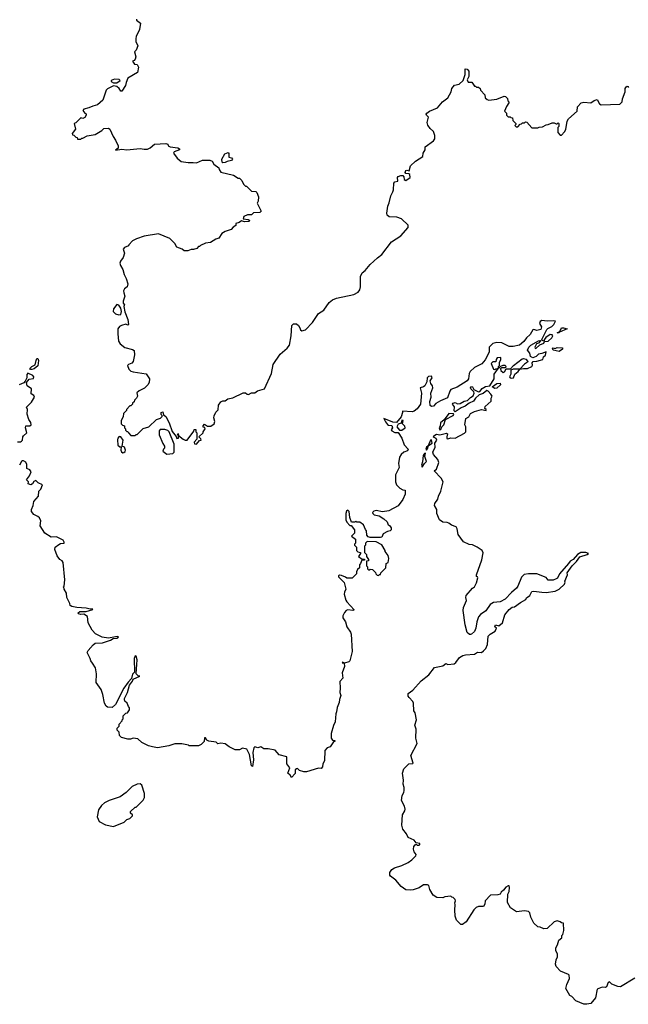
# Model space of a CAD drawing. Extents: x 2240384 to 2404287, y 351326 to 526670.
# Tile 269 of 309: x 2360416 to 2366370, y 439121 to 448760. Entities that reach past the tile are written whole.
import ezdxf

# ---------------------------------------------------------------- set-up
doc = ezdxf.new("R2010")
doc.units = 0

msp = doc.modelspace()

# ---------------------------------------------------------------- linework, layer by layer
at = {"layer": '0CON20XD'}
for points in [[(2361557.5, 448765), (2361560, 448755), (2361597.5, 448725), (2361586.7, 448665), (2361554.1, 448595.9), (2361551.2, 448575), (2361553.3, 448545), (2361573.3, 448505), (2361557, 448463), (2361540, 448445), (2361552.5, 448395), (2361546.7, 448375), (2361535, 448360), (2361520, 448355), (2361540, 448325), (2361565, 448320), (2361577.5, 448295), (2361568.3, 448241.7), (2361472.7, 448187.3), (2361456.7, 448145), (2361452.5, 448115), (2361415, 448060), (2361405, 448060), (2361390, 448085), (2361367, 448107), (2361335, 448112.5), (2361275, 448082.5), (2361260.7, 448069.3), (2361228.3, 447971.7), (2361176.7, 447925), (2361132.5, 447915), (2361094.1, 447895.9), (2361042.5, 447885), (2361035, 447870), (2361053.6, 447843.6), (2361065, 447840), (2361067.5, 447825), (2361055, 447802.5), (2361035, 447792.5), (2361015, 447800), (2360965, 447750), (2360950, 447745), (2360961.7, 447688.3), (2360930, 447645), (2360931.7, 447631.7), (2360945, 447630), (2360965, 447610), (2360978.3, 447608.3), (2360981.7, 447591.7), (2361015, 447590), (2361025, 447600), (2361035, 447600), (2361075, 447622.5), (2361155, 447637.5), (2361220, 447675), (2361240, 447695), (2361285, 447697.5), (2361298.3, 447688.3), (2361330, 447615), (2361355, 447580), (2361380, 447525), (2361378.3, 447501.7), (2361355, 447482.5), (2361415, 447491.2), (2361465, 447486.2), (2361595, 447498), (2361635, 447491.1), (2361667, 447493), (2361692.5, 447505), (2361735, 447542.5), (2361847, 447547), (2361865, 447540), (2361870, 447525), (2361887.5, 447515), (2361964.4, 447504.4), (2361981.2, 447495), (2361980, 447485), (2361927.5, 447465), (2361922.5, 447455), (2361957.5, 447405), (2361995, 447372.5), (2362065, 447361.2), (2362113.6, 447363.6), (2362145, 447357.5), (2362205, 447383.3), (2362276.4, 447386.4), (2362300, 447375), (2362315, 447346.7), (2362365, 447310), (2362367.5, 447295), (2362385, 447267.5), (2362507, 447237), (2362555, 447210), (2362565, 447210), (2362590, 447185), (2362605, 447150), (2362625, 447130), (2362635, 447130), (2362683, 447083), (2362725, 447077.5), (2362737, 447067), (2362752.5, 447025), (2362750, 446985), (2362740, 446965), (2362777.5, 446885), (2362767, 446873), (2362705, 446870), (2362685, 446850), (2362645, 446850), (2362610, 446835), (2362601.7, 446811.7), (2362650, 446805), (2362667.5, 446795), (2362657.5, 446785), (2362615, 446782), (2362585, 446790), (2362563.9, 446776.1), (2362530, 446765), (2362530, 446745), (2362505, 446730), (2362485, 446707.5), (2362425, 446687.5), (2362393.6, 446666.4), (2362365, 446620), (2362335, 446610), (2362281.7, 446578.3), (2362235, 446572.5), (2362185, 446550), (2362175, 446540), (2362165, 446540), (2362148.3, 446521.7), (2362115, 446510), (2362095, 446510), (2362061.7, 446498.3), (2362025, 446497.5), (2362005, 446512.5), (2361953.6, 446533.6), (2361935, 446570), (2361885, 446617.5), (2361775, 446663.3), (2361635, 446641.2), (2361560, 446615), (2361520, 446595), (2361483.3, 446556.7), (2361480, 446545), (2361440.8, 446529.2), (2361430, 446515), (2361442.5, 446475), (2361429.5, 446430.5), (2361403.3, 446396.7), (2361397.5, 446375), (2361402.1, 446352.1), (2361426.7, 446315), (2361437.5, 446265), (2361457.7, 446227.7), (2361473.3, 446175), (2361466.1, 446143.9), (2361442.5, 446125), (2361432.7, 446107.3), (2361434.2, 446085), (2361446, 446055), (2361430, 446005), (2361430, 445985), (2361440, 445975), (2361433.6, 445953.6), (2361445, 445900), (2361473.8, 445825), (2361480, 445775), (2361475, 445770), (2361455, 445780), (2361412.3, 445767.7), (2361394.1, 445755.9), (2361377.5, 445735), (2361376.2, 445685), (2361381.7, 445611.7), (2361398.3, 445588.3), (2361445, 445551.2), (2361520.8, 445530.8), (2361535, 445520), (2361538.5, 445478.5), (2361527.2, 445412.8), (2361513.2, 445396.8), (2361480, 445385), (2361470, 445375), (2361485, 445340), (2361505, 445320), (2361525, 445312.5), (2361655, 445292.5), (2361687.1, 445245), (2361682.5, 445207.5), (2361670, 445185), (2361636.1, 445153.9), (2361585, 445127.5), (2361563.6, 445106.4), (2361567.5, 445075), (2361560, 445055), (2361540, 445035), (2361535, 445020), (2361520, 445005), (2361520, 444995), (2361505, 444980), (2361495, 444980), (2361460, 444945), (2361460, 444935), (2361432.5, 444905), (2361427, 444873), (2361410, 444835), (2361410, 444805), (2361421.7, 444791.7), (2361440, 444785), (2361440, 444765), (2361450, 444755), (2361451.7, 444741.7), (2361465, 444730), (2361475, 444730), (2361480, 444715), (2361505, 444690), (2361545, 444690), (2361555, 444700), (2361565, 444700), (2361623, 444757), (2361680, 444775), (2361755, 444847.5), (2361795, 444860), (2361810, 444875), (2361810, 444885), (2361800, 444895), (2361800, 444915), (2361815, 444920), (2361821.7, 444891.7), (2361846.2, 444875), (2361880, 444815), (2361909.3, 444729.3), (2361948.3, 444678.3), (2361955, 444660), (2361970, 444665), (2361970, 444690), (2361960, 444695), (2361965, 444710), (2361970, 444690), (2362015, 444652.5), (2362035, 444642.5), (2362055, 444642.5), (2362118.3, 444731.7), (2362121.7, 444748.3), (2362138.3, 444748.3), (2362140, 444725), (2362150, 444715), (2362150, 444655), (2362123.8, 444625), (2362127, 444607), (2362145, 444603.3), (2362175, 444640), (2362190, 444645), (2362188.3, 444658.3), (2362170, 444675), (2362210, 444715), (2362210, 444725), (2362230, 444755), (2362228.3, 444768.3), (2362211.7, 444771.7), (2362210, 444785), (2362225, 444800), (2362255, 444780), (2362285, 444780), (2362318, 444805), (2362325.8, 444825), (2362313.9, 444863.9), (2362318.3, 444881.7), (2362333.6, 444916.4), (2362357.7, 444942.3), (2362362.5, 444985), (2362385, 445017.5), (2362405, 445030), (2362425, 445030), (2362453, 445047), (2362501.7, 445058.3), (2362603, 445107), (2362625, 445107.5), (2362643, 445093), (2362655, 445092.5), (2362683, 445107), (2362715, 445107.5), (2362743.6, 445126.4), (2362810, 445145), (2362881.2, 445295), (2362896.7, 445385), (2362962.9, 445485), (2363032, 445545), (2363055.6, 445575), (2363071.1, 445665), (2363079.2, 445765), (2363095, 445781.2), (2363125, 445782.5), (2363145, 445766.7), (2363155.8, 445745), (2363163.3, 445725), (2363175, 445713.8), (2363213.3, 445725), (2363279.2, 445795), (2363340, 445885), (2363390, 445915), (2363445, 445992.5), (2363475, 446016.7), (2363515, 446033.3), (2363685, 446070), (2363727.7, 446092.3), (2363743.3, 446115), (2363751.2, 446145), (2363751.2, 446245), (2363765, 446282.5), (2363795.9, 446304.1), (2363846.1, 446363.9), (2363915, 446430), (2363957.7, 446462.3), (2364055, 446586.7), (2364146.4, 446643.6), (2364217.5, 446725), (2364215, 446750), (2364150.7, 446810.7), (2364105, 446826.2), (2364031.7, 446831.7), (2364010, 446845), (2364006.7, 446865), (2364016.7, 446935), (2364032.3, 446967.7), (2364047.5, 447035), (2364066.1, 447073.9)], [(2364066.1, 447073.9), (2364073.3, 447095), (2364075, 447160), (2364085, 447172.5), (2364115, 447180), (2364112.5, 447215), (2364117.5, 447225), (2364145, 447236.2), (2364163.6, 447233.6), (2364173.3, 447223.3), (2364176.7, 447195), (2364195, 447186.2), (2364235.9, 447214.1), (2364233, 447243), (2364221.7, 447251.7), (2364193, 447253), (2364187.5, 447265), (2364192.5, 447285), (2364205, 447287.5), (2364225, 447280), (2364240.7, 447329.3), (2364287.5, 447375), (2364359.3, 447420.7), (2364362.5, 447455), (2364383.3, 447485), (2364382.5, 447515), (2364463.3, 447575), (2364476.7, 447595), (2364476.2, 447625), (2364465.9, 447665.9), (2364433.3, 447695), (2364408.3, 447728.3), (2364403.3, 447755), (2364416.7, 447805), (2364396.2, 447825), (2364392.5, 447835), (2364398, 447845), (2364425, 447866), (2364505, 447897.5), (2364552.5, 447955), (2364604.3, 447995.7), (2364637.5, 448055), (2364643.9, 448086.1), (2364670.7, 448119.3), (2364715, 448130), (2364755, 448163.3), (2364772.7, 448225), (2364775, 448279.2), (2364795, 448274.4), (2364808.5, 448255), (2364810, 448205), (2364795, 448170), (2364805, 448150), (2364838.3, 448148.3), (2364865, 448110), (2364875, 448110), (2364885, 448100), (2364905, 448100), (2364920, 448085), (2364925, 448070), (2364967.5, 448025), (2364970, 447995), (2364988.3, 447978.3), (2365005, 447972.5), (2365085, 447982.5), (2365155, 448010), (2365168.3, 448008.3), (2365188.3, 447988.3), (2365190, 447965), (2365200, 447955), (2365200, 447945), (2365178.3, 447911.7), (2365160, 447865), (2365180, 447845), (2365180, 447825), (2365195, 447810), (2365215, 447810), (2365221.7, 447801.7), (2365238.3, 447798.3), (2365241.7, 447771.7), (2365270, 447745), (2365270, 447735), (2365260, 447725), (2365271.7, 447711.7), (2365288.3, 447711.7), (2365311.7, 447738.3), (2365325, 447740), (2365335, 447750), (2365355, 447750), (2365365, 447760), (2365378.3, 447758.3), (2365425, 447700), (2365485, 447700), (2365498.3, 447708.3), (2365531.7, 447711.7), (2365565, 447730), (2365587, 447733), (2365625, 447750), (2365645, 447750), (2365665, 447740), (2365675, 447740), (2365685, 447750), (2365690, 447745), (2365690, 447715), (2365680, 447705), (2365680, 447655), (2365705, 447630), (2365715, 447630), (2365746.7, 447663.3), (2365757.5, 447685), (2365773, 447767), (2365785, 447790), (2365870, 447865), (2365873, 447907), (2365910, 447945), (2365935, 447952.5), (2366005, 447947.5), (2366035, 447970), (2366065, 447977.5), (2366087.1, 447937.1), (2366106.1, 447926.1), (2366287.3, 447932.7), (2366310, 447955), (2366314.2, 447985), (2366338.8, 448055), (2366340, 448085), (2366355, 448110), (2366365, 448107.5), (2366371.2, 448095)], [(2361365, 448142.5), (2361400, 448165), (2361390, 448175), (2361345, 448176.7), (2361310, 448165), (2361310, 448155), (2361335, 448142.5), (2361365, 448142.5)], [(2362405, 447360), (2362396.7, 447365), (2362392.5, 447395), (2362423.6, 447446.4), (2362455, 447460), (2362461.7, 447451.7), (2362463.3, 447415), (2362487.7, 447407.7), (2362498.8, 447395), (2362488.5, 447381.5), (2362445, 447372.9), (2362425, 447362), (2362405, 447360)], [(2361385, 445870), (2361405, 445872.5), (2361413.8, 445905), (2361406, 445936), (2361385.9, 445965.9), (2361365, 445972.5), (2361335, 445930), (2361330, 445905), (2361355, 445880), (2361385, 445870)], [(2365571.7, 445728.3), (2365581.7, 445738.3), (2365622.5, 445755), (2365642.5, 445775), (2365658.3, 445808.3), (2365635, 445812.5), (2365575, 445807.5), (2365525, 445813.8), (2365507.5, 445805), (2365500, 445785), (2365521.7, 445751.7), (2365513, 445727), (2365475, 445716.2), (2365445, 445726.2), (2365435, 445723.3), (2365411.5, 445678.5), (2365374.4, 445645), (2365349.7, 445610.3), (2365307, 445573), (2365245, 445559.5), (2365205, 445559.4), (2365131.9, 445598.1), (2365085, 445598.6), (2365045, 445590.8), (2365008.6, 445555), (2365010, 445505), (2364968.8, 445431.2), (2364938.3, 445391.7), (2364866, 445355), (2364823.5, 445316.5), (2364812.7, 445295), (2364807.5, 445245), (2364794.7, 445225.3), (2364696.9, 445163.1), (2364635, 445139.4), (2364624.4, 445125), (2364602.6, 445057.4), (2364531.9, 445028.1), (2364488.7, 445001.3), (2364465, 444977.5), (2364444.2, 444974.2), (2364432.5, 444982.5), (2364428.3, 445021.7), (2364442.5, 445065), (2364438.8, 445105), (2364457.1, 445155), (2364455.7, 445175.7), (2364439.3, 445199.3), (2364432.5, 445225), (2364452.5, 445255), (2364445, 445270), (2364415, 445267.5), (2364403.3, 445255), (2364400, 445215), (2364379.2, 445175), (2364365.5, 445164.5), (2364334, 445155), (2364347.1, 445105), (2364338.5, 444995), (2364305, 444950), (2364275, 444928), (2364257.3, 444922.7), (2364161.7, 444928.3), (2364162.5, 444915), (2364147, 444873), (2364101.7, 444818.3), (2364065, 444821.2), (2363980, 444855), (2363993.4, 444823.4), (2364015, 444798.8), (2364025, 444791.2), (2364055.8, 444785.8), (2364062.5, 444765), (2364050, 444745), (2364057.5, 444735), (2364085, 444720), (2364117.5, 444717.5), (2364156, 444665), (2364178, 444598), (2364217.5, 444555), (2364211.3, 444538.7), (2364174.2, 444525.8), (2364146.9, 444503.1), (2364131.1, 444478.9), (2364123.1, 444415), (2364129.4, 444375), (2364091.2, 444305), (2364092.5, 444235), (2364102.5, 444205), (2364133.9, 444173.9), (2364165, 444157.5), (2364186.7, 444155), (2364186.1, 444116.1), (2364165, 444062.5), (2364119.3, 444000.7), (2364027, 443953), (2363965, 443942.5), (2363905, 443954), (2363882, 443948), (2363867.5, 443935), (2363870, 443925), (2363884.1, 443914.1), (2363933.6, 443903.6), (2363980, 443875), (2364010, 443845), (2364020, 443815), (2364035, 443810), (2364050, 443785), (2364050, 443765), (2364040, 443755), (2364015, 443750), (2363971.7, 443728.3), (2363960, 443695), (2363945, 443690), (2363845, 443690), (2363825, 443697.5), (2363812.5, 443715), (2363810, 443755), (2363798.3, 443768.3), (2363780, 443815), (2363745, 443840), (2363715, 443840), (2363705, 443850), (2363695, 443840), (2363661.7, 443841.7), (2363647, 443887), (2363640, 443945), (2363625, 443958.8), (2363612, 443948), (2363606.7, 443925), (2363607.5, 443865), (2363615, 443840), (2363645, 443810), (2363658.3, 443808.3), (2363690, 443765), (2363690, 443735), (2363662.5, 443705), (2363700, 443675), (2363700, 443635), (2363690, 443625), (2363690, 443615), (2363710, 443595), (2363710, 443565), (2363725, 443550), (2363750, 443545), (2363750, 443535), (2363730, 443505), (2363765, 443480), (2363788.3, 443478.3), (2363790, 443470), (2363761.7, 443468.3), (2363750, 443435), (2363740, 443425), (2363740, 443395), (2363721.7, 443378.3), (2363710, 443355), (2363710, 443335), (2363668.3, 443291.7), (2363615, 443293.3), (2363603.6, 443303.6), (2363565, 443317.5), (2363545, 443323.3), (2363533.9, 443316.1), (2363533.8, 443305), (2363591.7, 443251.7), (2363607.5, 443185), (2363592.5, 443155), (2363590, 443135), (2363608.3, 443078.3), (2363615, 443062.5), (2363687, 442983), (2363675, 442977.5), (2363627, 442983), (2363610, 442975), (2363593, 442957), (2363577.5, 442925), (2363577.5, 442905), (2363602.5, 442865), (2363616.7, 442815), (2363653.3, 442765), (2363660, 442745), (2363670, 442575), (2363645, 442482.5), (2363635, 442473.3), (2363595, 442460), (2363575, 442470), (2363570, 442465), (2363590, 442460), (2363593, 442427), (2363570, 442365), (2363577.5, 442315), (2363548.3, 442281.7), (2363552.5, 442215), (2363546.7, 442175), (2363556.7, 442145), (2363543.3, 442105), (2363542.5, 442075), (2363523, 442027), (2363517, 441983), (2363507.5, 441965), (2363502.5, 441885), (2363485, 441850), (2363463.6, 441773.6), (2363462.5, 441725), (2363475, 441707.5), (2363500, 441705), (2363500, 441695), (2363485, 441690), (2363455, 441642.5), (2363425, 441632.5), (2363402.5, 441605), (2363397.5, 441505), (2363383.3, 441476.7), (2363377.5, 441445), (2363365, 441430), (2363338.3, 441431.7), (2363221.7, 441398.3), (2363195, 441397.5), (2363155, 441410), (2363135, 441430), (2363123, 441427), (2363110, 441415), (2363110.7, 441379.3), (2363075, 441340), (2363062.5, 441365), (2363040, 441385), (2363060, 441435), (2363030, 441475), (2363030, 441545), (2362954.1, 441564.1), (2362915, 441607.5), (2362846.4, 441623.6), (2362805, 441623.3), (2362775, 441643.3), (2362745, 441632.5), (2362715, 441642.5), (2362708.3, 441631.7), (2362695.6, 441585), (2362704, 441515), (2362695, 441450), (2362682.5, 441455), (2362665.7, 441565.7), (2362638.3, 441618.3), (2362595, 441627.5), (2362565, 441612.5), (2362525, 441612.5), (2362465, 441642.5), (2362425, 441672.5), (2362385, 441676.7), (2362355, 441670), (2362337, 441687), (2362265, 441696.7), (2362246.7, 441706.7), (2362235, 441730), (2362225, 441730), (2362220, 441695), (2362190, 441665), (2362165, 441650), (2362075, 441650), (2362067, 441657), (2362001.7, 441671.7), (2361935, 441672.5), (2361875, 441652.5), (2361765, 441632.5), (2361715, 441642.5), (2361675, 441652.5), (2361610, 441685), (2361571.7, 441721.7), (2361525, 441727.5), (2361501.7, 441718.3), (2361475, 441717.5), (2361413, 441733), (2361391.7, 441751.7), (2361390, 441785), (2361370, 441805), (2361370, 441825), (2361390, 441845), (2361390, 441865), (2361420, 441895), (2361420, 441905), (2361430, 441915), (2361430, 441945), (2361455, 441970), (2361470, 441975), (2361490, 442005), (2361490, 442025), (2361480, 442035), (2361468.3, 442068.3), (2361445, 442090), (2361440, 442105), (2361440, 442115), (2361472.5, 442175), (2361490, 442245), (2361520, 442285), (2361526.7, 442305), (2361590, 442335), (2361575, 442337.5), (2361556.7, 442355), (2361564.2, 442495), (2361555, 442530), (2361545, 442532.5), (2361536, 442505), (2361538.8, 442371.2), (2361518.3, 442351.7), (2361508.8, 442311.2), (2361476.2, 442275), (2361436.2, 442215), (2361352.5, 442055), (2361321.7, 442028.3), (2361275, 442030), (2361260.7, 442040.7), (2361245, 442070), (2361230, 442155), (2361213.6, 442203.6), (2361163, 442273), (2361166.7, 442355), (2361157.5, 442415), (2361129.3, 442459.3), (2361113, 442483), (2361107, 442507), (2361076.7, 442565), (2361085, 442583.3), (2361135, 442641.2), (2361155, 442657.5), (2361225, 442660), (2361303.3, 442685), (2361329.2, 442700.8), (2361367.5, 442705), (2361383.3, 442715), (2361375, 442721.2), (2361355, 442720), (2361285, 442705.8), (2361224.2, 442714.2), (2361156.4, 442746.4), (2361123.9, 442783.9), (2361086.7, 442855), (2361078.3, 442918.3), (2361045, 442940), (2361015, 442937.5), (2360993, 442943), (2360987.5, 442955), (2361005, 442965.7), (2361065, 442966), (2361132.5, 442985), (2361125, 442992.5), (2361105, 442990), (2361065, 442999.1), (2360974.6, 443004.6), (2360927.5, 443015), (2360910, 443025), (2360907.5, 443045), (2360877.5, 443105), (2360872.5, 443145), (2360850, 443185), (2360850, 443195), (2360840, 443205), (2360850, 443215), (2360858.8, 443275), (2360842.5, 443445), (2360833, 443463), (2360810, 443475), (2360781.7, 443511.7), (2360760.8, 443575), (2360763.5, 443596.5), (2360798.9, 443621.1), (2360815, 443633.3), (2360850, 443635), (2360852.5, 443645), (2360842.5, 443665), (2360776, 443696), (2360725, 443695.8), (2360663.4, 443733.4), (2360616, 443805), (2360624, 443855), (2360609.2, 443885), (2360595, 443897.5), (2360554.7, 443914.7), (2360533.1, 443945), (2360533.1, 443965), (2360548.1, 444005), (2360554.3, 444045), (2360601.2, 444095), (2360603.3, 444145), (2360622.9, 444165), (2360640, 444205), (2360597.1, 444227.1), (2360575, 444247.5), (2360555, 444240), (2360540, 444215), (2360525, 444206.2), (2360497.5, 444215), (2360502.5, 444235), (2360482.5, 444255), (2360513.3, 444295), (2360528.8, 444335), (2360515, 444353.8), (2360486.7, 444366.7), (2360486, 444405), (2360475, 444427.5), (2360455, 444442.5), (2360445, 444442.5), (2360432.5, 444435), (2360415, 444400)], [(2366435, 439376.7), (2366295, 439292.5), (2366266.7, 439296.7), (2366209.3, 439319.3), (2366185, 439342.5), (2366173.9, 439336.1), (2366156.7, 439293.3), (2366143, 439287), (2366115, 439290), (2366065, 439270), (2366048, 439185), (2366005, 439130), (2365965, 439121.2), (2365935, 439124), (2365857.5, 439155), (2365816.4, 439196.4), (2365797, 439207), (2365760, 439275), (2365770, 439315), (2365796.1, 439373.9), (2365790, 439405), (2365783.6, 439413.6), (2365707.5, 439445), (2365665, 439492.5), (2365657.5, 439515), (2365663.6, 439556.4), (2365677.5, 439585), (2365677.5, 439615), (2365662.5, 439645), (2365660, 439675), (2365677, 439703), (2365691.7, 439748.3), (2365718.3, 439771.7), (2365720, 439795), (2365730, 439805), (2365740, 439845), (2365737, 439917), (2365715, 439920), (2365705, 439930), (2365675, 439940), (2365645, 439927.5), (2365575, 439862.5), (2365545, 439860), (2365507, 439877), (2365485, 439880), (2365447.5, 439915), (2365417.5, 439975), (2365407, 440017), (2365395, 440030), (2365355, 440037.5), (2365275, 440027.5), (2365217, 440067), (2365188.3, 440118.3), (2365190.8, 440199.2), (2365204.2, 440225.8), (2365208.8, 440265), (2365205, 440280), (2365195, 440280), (2365170.8, 440269.2), (2365150, 440240), (2365125, 440220), (2365115, 440200), (2365095, 440192.5), (2365021.7, 440188.3), (2364970, 440135), (2364967, 440103), (2364955, 440080), (2364905, 440080), (2364880.7, 440069.3), (2364857.5, 440045), (2364783, 439927), (2364747, 439903), (2364733, 439903), (2364690, 439945), (2364677.5, 439985), (2364672.5, 440045), (2364677.5, 440095), (2364672.5, 440115), (2364680, 440135), (2364677, 440147), (2364658.3, 440168.3), (2364645, 440170), (2364635, 440180), (2364575, 440172.5), (2364555, 440162.5), (2364498.3, 440168.3), (2364460.7, 440190.7), (2364427.5, 440245), (2364417.5, 440285), (2364405, 440290), (2364365, 440290), (2364325, 440260), (2364265, 440243.3), (2364235, 440237.5), (2364193, 440243), (2364147.5, 440275), (2364095, 440337.5), (2364042.5, 440375), (2364037, 440387), (2364038.3, 440411.7), (2364058.3, 440441.7), (2364082.7, 440457.3), (2364155, 440478.8), (2364215, 440508.8), (2364252.5, 440535), (2364292.5, 440575), (2364296.4, 440586.4), (2364274.1, 440614.1), (2364269.4, 440640.6), (2364272.5, 440665), (2364285, 440684), (2364295, 440687.5), (2364305, 440680.6), (2364325, 440680), (2364332, 440685), (2364329.2, 440695), (2364295, 440702.5), (2364275, 440728.6), (2364215, 440755.8), (2364199.1, 440789.1), (2364165, 440834.2), (2364154, 440875), (2364160.4, 440975), (2364184.5, 441015), (2364188.2, 441031.8), (2364180.4, 441060.4), (2364152.2, 441115), (2364157.1, 441165), (2364174.7, 441195), (2364178.4, 441215), (2364177.5, 441245), (2364167.9, 441275), (2364172.3, 441315), (2364162, 441385), (2364174.2, 441425.8), (2364222.5, 441475), (2364262.5, 441477.5), (2364266.7, 441483.3), (2364241.7, 441558.3), (2364306, 441675), (2364292, 441725), (2364296.1, 441816.1), (2364282.5, 441855), (2364296.7, 441905), (2364283.8, 441975), (2364272.5, 441995), (2364268.3, 442068.3), (2364263.3, 442085), (2364225, 442123.3), (2364218.1, 442138.1), (2364218, 442165), (2364262, 442195), (2364345, 442288), (2364418.8, 442345), (2364475, 442418.8), (2364555.8, 442434.2), (2364583.9, 442456.1), (2364605, 442448.8), (2364667.3, 442452.7), (2364684.1, 442465.9), (2364718.8, 442515), (2364750, 442535), (2364776.7, 442543.3), (2364865, 442548.6), (2364895, 442570), (2364935, 442566.7), (2364955, 442580), (2364976.7, 442605), (2364992.5, 442645), (2365000, 442725), (2365020, 442745), (2365067.5, 442775), (2365080, 442805), (2365063.3, 442815), (2365070, 442835), (2365105, 442827.5), (2365140, 442855), (2365161.2, 442935), (2365204, 442985), (2365235, 443008), (2365258.3, 443011.7), (2365315, 443055.8), (2365366.4, 443083.6), (2365375, 443100), (2365406.1, 443123.9), (2365427.3, 443162.7), (2365445, 443165.7), (2365524.3, 443155.7), (2365565, 443153.3), (2365655, 443164.2), (2365693.8, 443185), (2365745, 443233.3), (2365752.5, 443255), (2365750, 443265), (2365776.7, 443325), (2365772.5, 443345), (2365821.2, 443415), (2365864.2, 443455), (2365895, 443501.2), (2365966.6, 443523.4), (2365980, 443535), (2365955, 443545.6), (2365905, 443544.4), (2365874.5, 443525.5), (2365831.2, 443475), (2365800.5, 443459.5), (2365786, 443435), (2365695.7, 443335), (2365676.6, 443293.4), (2365663.3, 443285), (2365635, 443274), (2365585, 443273.3), (2365565, 443300), (2365475, 443334.3), (2365395, 443336.9), (2365351.7, 443328.3), (2365325.9, 443304.1), (2365290, 443215), (2365275, 443194), (2365226.1, 443153.9), (2365165, 443087.5), (2365115, 443062.5), (2365050, 443055), (2365017.5, 443035), (2364975.9, 442974.1), (2364925, 442936.2), (2364905, 442913.3), (2364887.5, 442865), (2364877.9, 442802.1), (2364865, 442771.2), (2364836.7, 442745), (2364825, 442741.2), (2364815, 442741.2), (2364795, 442760), (2364775.6, 442835.6), (2364756, 442975), (2364758.6, 443005), (2364788.8, 443075), (2364781.2, 443105), (2364785, 443122.5), (2364845, 443193.8), (2364865, 443207.5), (2364883.9, 443246.1), (2364898, 443295), (2364896.4, 443306.4), (2364885, 443310), (2364884, 443325), (2364936.2, 443473.8), (2364950, 443540), (2364940, 443565), (2364890, 443595), (2364845, 443619.4), (2364813.1, 443623.1), (2364759.2, 443649.2), (2364705, 443720), (2364697.5, 443775), (2364686.4, 443796.4), (2364641.2, 443811.2), (2364615, 443832.5), (2364597, 443837), (2364555, 443840), (2364523.9, 443863.9), (2364497.5, 443925), (2364496.2, 443965), (2364473.3, 444005), (2364478, 444025), (2364507.5, 444065), (2364512, 444095), (2364535.4, 444144.6), (2364559.2, 444235), (2364540.2, 444270.2), (2364470, 444345), (2364495, 444360), (2364516.2, 444425), (2364506.2, 444455), (2364465, 444502), (2364457.1, 444525), (2364480, 444575), (2364476.7, 444615), (2364495.5, 444645), (2364491.4, 444661.4), (2364463.9, 444673.9), (2364466.7, 444685), (2364495, 444702.5), (2364525.9, 444695.9), (2364593, 444713), (2364602.5, 444705), (2364593.3, 444675), (2364595, 444660), (2364605, 444657.5), (2364635, 444667.5), (2364675, 444662.5), (2364768.3, 444711.7), (2364780, 444725), (2364780, 444775), (2364770, 444795), (2364780, 444855), (2364809.3, 444870.7), (2364826.1, 444903.9), (2364865, 444926), (2364935, 444943.3), (2364980, 444935), (2364980, 444945), (2364967.5, 444955), (2364970, 444975), (2365027.5, 445025), (2365030, 445055), (2365037.5, 445075), (2365026.2, 445095), (2365000, 445125), (2364985, 445129.2), (2364950.3, 445099.7), (2364912.6, 445087.4), (2364875, 445054), (2364854.6, 445025.4), (2364813.8, 445006.2), (2364774.3, 444975.7), (2364735, 444961.4), (2364675, 444920), (2364665, 444930), (2364668.8, 444968.8), (2364651.2, 444995), (2364656.7, 445005), (2364675, 445013.8), (2364700.5, 445000.5), (2364725, 445001.9), (2364765, 445026.5), (2364798, 445032), (2364825, 445061.9), (2364851.8, 445078.2), (2364862.5, 445105), (2364857.5, 445117.5), (2364830, 445145), (2364826.7, 445155), (2364835, 445170), (2364845, 445167.5), (2364858.8, 445138.8), (2364905, 445117.5), (2364918.2, 445121.8), (2364941.7, 445148.3), (2364972.1, 445167.9), (2365015, 445176.2), (2365057.5, 445245), (2365059.3, 445290.7), (2365100, 445350), (2365108.3, 445351.7), (2365121.7, 445368.3), (2365145, 445377.5), (2365165, 445377.5), (2365172.5, 445365), (2365167.5, 445352.5), (2365128.3, 445351.7), (2365118.3, 445341.7), (2365123.8, 445325), (2365145, 445306), (2365157.4, 445312.6), (2365176.4, 445343.6), (2365216.4, 445343.6), (2365245.8, 445375), (2365331.3, 445438.7), (2365345, 445442.9), (2365366.5, 445436.5), (2365386.7, 445415), (2365383.6, 445406.4), (2365355, 445386.2), (2365310, 445340), (2365242.5, 445337.5), (2365222.5, 445327.5), (2365221.7, 445288.3), (2365207.5, 445265), (2365215, 445252.5), (2365231.2, 445251.2), (2365246.7, 445255), (2365259.4, 445290.6), (2365294, 445315), (2365310, 445340), (2365343.3, 445346.7), (2365385, 445343.8), (2365426.7, 445365), (2365433.6, 445376.4), (2365430.7, 445399.3), (2365440, 445415), (2365475, 445416.7), (2365532.5, 445435), (2365539.3, 445460.7), (2365560, 445475), (2365565, 445510), (2365525, 445491.2), (2365490, 445485), (2365468.6, 445461.4), (2365435, 445450), (2365411.7, 445461.7), (2365405.4, 445495.4), (2365382.5, 445525), (2365396.2, 445553.8), (2365416, 445574), (2365493, 445617), (2365505, 445620), (2365510, 445615), (2365490, 445595), (2365472.5, 445587.5), (2365456.7, 445555), (2365457.5, 445545), (2365465, 445540), (2365504, 445576), (2365545, 445592), (2365551.7, 445608.3), (2365586.9, 445613.1), (2365620.8, 445645), (2365631.2, 445665), (2365623.9, 445673.9), (2365605, 445676.7), (2365562, 445648), (2365547.5, 445625), (2365548.3, 445611.7), (2365521.7, 445621.7), (2365571.7, 445728.3)], [(2365695, 445694.3), (2365674, 445695), (2365701.7, 445708.3), (2365715, 445742), (2365735, 445744.2), (2365772.5, 445735), (2365698.3, 445701.7), (2365695, 445694.3)], [(2365695, 445512.5), (2365634.1, 445524.1), (2365627.5, 445545), (2365635, 445548.8), (2365655, 445542.5), (2365675, 445552.5), (2365727, 445547), (2365726.7, 445535), (2365695, 445512.5)], [(2360535, 445334.3), (2360522.5, 445335), (2360515, 445346.7), (2360535, 445365.7), (2360568.3, 445381.7), (2360576.2, 445425), (2360585, 445442.5), (2360595, 445442.5), (2360599.2, 445425), (2360595, 445372.5), (2360558.3, 445341.7), (2360535, 445334.3)], [(2365065, 445336.7), (2365075, 445342.5), (2365100, 445350), (2365100, 445365), (2365110, 445375), (2365110, 445405), (2365123.8, 445435), (2365121.7, 445451.7), (2365088.8, 445451.2), (2365078, 445435), (2365075, 445410), (2365045, 445410), (2365027.5, 445395), (2365050.5, 445340.5), (2365065, 445336.7)], [(2360393.5, 444626.5), (2360425, 444628.1), (2360435.5, 444634.5), (2360444.2, 444645), (2360447.9, 444675), (2360455, 444685.5), (2360486.4, 444715), (2360472.5, 444765), (2360475, 444783.3), (2360515, 444784.4), (2360529.2, 444795), (2360525, 444816.7), (2360505.7, 444845.7), (2360488.3, 444898.3), (2360492.5, 444945), (2360483, 444967), (2360532.5, 445015), (2360560, 445065), (2360555, 445080), (2360527.5, 445097.5), (2360531.2, 445145), (2360488.6, 445175), (2360482.7, 445207.3), (2360508.8, 445241.2), (2360552, 445248), (2360554, 445265), (2360545.5, 445275.5), (2360495, 445300.8), (2360485, 445287.5), (2360486.2, 445255), (2360469.7, 445220.3), (2360456.4, 445203.6), (2360411.4, 445185)], [(2365065, 445148.8), (2365037.5, 445165), (2365085, 445199.4), (2365115, 445202.5), (2365118.8, 445185), (2365085, 445154), (2365065, 445148.8)], [(2364131.9, 444741.9), (2364155, 444742), (2364188, 444765), (2364185, 444782.5), (2364160, 444805), (2364166.7, 444835), (2364155, 444840), (2364148.3, 444811.7), (2364120, 444800), (2364107.1, 444775), (2364131.9, 444741.9)], [(2364525, 444744), (2364535, 444746.7), (2364547.1, 444772.9), (2364566.8, 444793.2), (2364582.5, 444847.5), (2364656.7, 444885), (2364663.3, 444895), (2364660, 444900), (2364615, 444904), (2364568, 444842), (2364534.2, 444815), (2364528.8, 444781.2), (2364520, 444765), (2364525, 444744)], [(2361855, 444506.7), (2361915, 444512.5), (2361927.5, 444525), (2361926.7, 444605), (2361877.5, 444725), (2361865, 444737.5), (2361837, 444747), (2361791.7, 444748.3), (2361780, 444735), (2361780, 444695), (2361815, 444610), (2361832.5, 444585), (2361832.5, 444565), (2361822.5, 444555), (2361817.5, 444535), (2361855, 444506.7)], [(2361425, 444521.2), (2361435, 444523.8), (2361447.3, 444532.7), (2361450, 444545), (2361440, 444575), (2361420, 444585), (2361430, 444645), (2361405, 444677.5), (2361390.7, 444679.3), (2361376, 444664), (2361372.3, 444647.7), (2361377.5, 444595), (2361395, 444580), (2361408.3, 444578.3), (2361406.2, 444545), (2361411.2, 444531.2), (2361425, 444521.2)], [(2364395, 444547.5), (2364405, 444557.5), (2364417, 444593), (2364452.5, 444615), (2364445, 444647.5), (2364434.2, 444645), (2364411.7, 444588.3), (2364394.4, 444575.6), (2364390, 444555), (2364395, 444547.5)], [(2364355, 444380), (2364376, 444414), (2364396.4, 444433.6), (2364378, 444485), (2364385, 444517.5), (2364375, 444512.5), (2364363.9, 444493.9), (2364358, 444432), (2364347.5, 444397.5), (2364355, 444380)], [(2363925, 443320), (2363935, 443330), (2363945, 443330), (2363950, 443345), (2363997, 443393), (2364000, 443435), (2364020, 443445), (2364026.7, 443485), (2364020, 443515), (2363990, 443555), (2363990, 443565), (2363958.3, 443618.3), (2363905, 443650), (2363815, 443652.5), (2363800, 443635), (2363800, 443615), (2363790, 443605), (2363790, 443545), (2363810, 443525), (2363810, 443505), (2363830, 443475), (2363828.3, 443461.7), (2363810, 443460), (2363810, 443415), (2363820, 443405), (2363820, 443385), (2363831.7, 443371.7), (2363845, 443380), (2363868.3, 443378.3), (2363898.3, 443348.3), (2363900, 443335), (2363911.7, 443321.7), (2363925, 443320)], [(2361335, 440863.3), (2361437, 440903), (2361465, 440930), (2361495, 440940), (2361508.3, 440951.7), (2361520, 440965), (2361520, 440975), (2361501.7, 440991.7), (2361501.7, 441008.3), (2361545, 441050), (2361555, 441050), (2361625, 441120), (2361637.5, 441145), (2361636.7, 441185), (2361610, 441265), (2361595, 441280), (2361565, 441277.5), (2361516.4, 441253.6), (2361457.5, 441195), (2361398.3, 441151.7), (2361290, 441115), (2361245, 441092.5), (2361215, 441067.5), (2361186.7, 441025), (2361173.8, 440955), (2361192.3, 440912.3), (2361255, 440877.5), (2361335, 440863.3)]]:
    msp.add_lwpolyline(points, dxfattribs=at)

doc.saveas('drawing.dxf')
